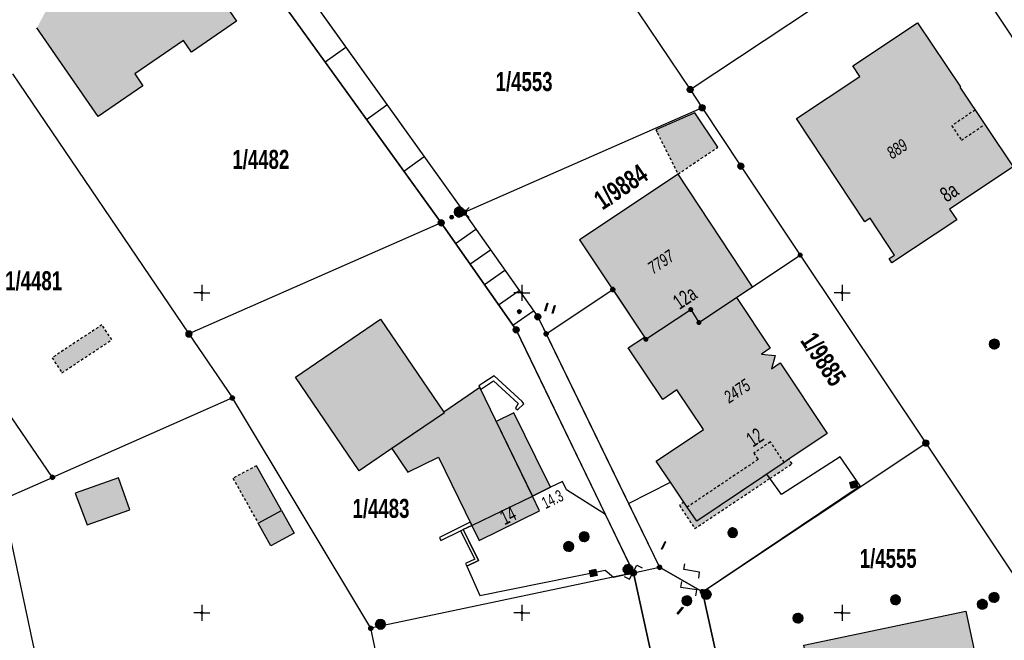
# Model space of a CAD drawing. Header units: metres. Extents: x 2695560 to 2696939, y 1260491 to 1262050.
# Tile 585 of 656: x 2695812 to 2695889, y 1261398 to 1261446. Entities that reach past the tile are written whole.
import ezdxf

# ---------------------------------------------------------------- set-up
doc = ezdxf.new("R2010")
doc.units = ezdxf.units.M
doc.linetypes.add('AUSGEZOGEN', pattern=[0])
doc.linetypes.add('VERDECKT2_S2', pattern=[0.36, 0.2, -0.16])
for name, color, linetype in [('XR$1$AV_Flächen (EO)', 7, 'AUSGEZOGEN'), ('XR$1$AV_Gebäudeflächen (BB)', 7, 'AUSGEZOGEN'), ('XR$1$AV_Gebäudeflächen (EO)', 7, 'AUSGEZOGEN'), ('XR$1$AV_Gebäudeflächen ut.', 7, 'AUSGEZOGEN'), ('XR$1$AV_Grenzpunkte', 7, 'AUSGEZOGEN'), ('XR$1$AV_Grundstück-Nr.', 7, 'AUSGEZOGEN'), ('XR$1$AV_Haus-Nr.', 7, 'AUSGEZOGEN'), ('XR$1$AV_Koordinatennetzpunkte', 7, 'AUSGEZOGEN'), ('XR$1$AV_Linien (BB)', 7, 'AUSGEZOGEN'), ('XR$1$AV_Linien (EO)', 7, 'AUSGEZOGEN'), ('XR$1$AV_Versicherung-Nr.', 7, 'AUSGEZOGEN'), ('XR$1$AW_LK_Einlaufschacht alt', 24, 'AUSGEZOGEN'), ('XR$1$AW_LK_Schachtdeckel', 24, 'AUSGEZOGEN'), ('XR$1$AW_LK_Zwischenpunkt', 24, 'AUSGEZOGEN'), ('XR$1$EW_LK_Knoten', 1, 'AUSGEZOGEN'), ('XR$1$FM_LK_SW_TRASSEKNOTEN', 94, 'AUSGEZOGEN'), ('XR$1$Liegenschaftsgrenzen', 7, 'AUSGEZOGEN'), ('XR$1$PFAV', 255, 'AUSGEZOGEN'), ('XR$1$PFAW', 255, 'AUSGEZOGEN'), ('XR$1$PFEW', 255, 'AUSGEZOGEN'), ('XR$1$PFWFM', 255, 'AUSGEZOGEN'), ('XR$1$RAEW', 8, 'AUSGEZOGEN'), ('XR$1$WA_LK_Rohrleitungsteil', 171, 'AUSGEZOGEN')]:
    doc.layers.add(name, color=color, linetype=linetype)
doc.styles.add('ARIAL', font='arial.ttf')

# ---------------------------------------------------------------- blocks, each defined once
blk = doc.blocks.new('BAV15')
at = {"layer": 'XR$1$PFAV', "transparency": 33554687}
blk.add_hatch(color=7, dxfattribs=at).paths.add_polyline_path([(0.5, 0), (0.49, 0.1), (0.46, 0.2), (0.41, 0.29), (0.34, 0.36), (0.26, 0.42), (0.17, 0.47), (0.08, 0.49), (-0.03, 0.5), (-0.13, 0.48), (-0.22, 0.45), (-0.31, 0.4), (-0.38, 0.33), (-0.44, 0.24), (-0.48, 0.15), (-0.5, 0.05), (-0.5, -0.05), (-0.48, -0.15), (-0.44, -0.24), (-0.38, -0.33), (-0.31, -0.4), (-0.22, -0.45), (-0.13, -0.48), (-0.03, -0.5), (0.08, -0.49), (0.17, -0.47), (0.26, -0.42), (0.34, -0.36), (0.41, -0.29), (0.46, -0.2), (0.49, -0.1)])
at = {"color": 7, "transparency": 33554687}
for start, end in [(90, 270), (270, 90)]:
    blk.add_arc((0, 0), 0.5, start, end, dxfattribs=at)
at = {"layer": 'XR$1$PFAV', "transparency": 33554687}
blk.add_circle((0, 0), 0.5, dxfattribs=at)
blk = doc.blocks.new('BWAV19')
at = {"layer": 'XR$1$PFAV', "transparency": 33554687}
blk.add_hatch(color=7, dxfattribs=at).paths.add_polyline_path([(0, 0.24), (-0.024, 0.239), (-0.048, 0.235), (-0.072, 0.229), (-0.095, 0.221), (-0.116, 0.21), (-0.137, 0.197), (-0.156, 0.182), (-0.174, 0.165), (-0.19, 0.147), (-0.204, 0.127), (-0.215, 0.106), (-0.225, 0.083), (-0.232, 0.06), (-0.237, 0.036), (-0.24, 0.012), (-0.24, -0.012), (-0.237, -0.036), (-0.232, -0.06), (-0.225, -0.083), (-0.215, -0.106), (-0.204, -0.127), (-0.19, -0.147), (-0.174, -0.165), (-0.156, -0.182), (-0.137, -0.197), (-0.116, -0.21), (-0.095, -0.221), (-0.072, -0.229), (-0.048, -0.235), (-0.024, -0.239), (0, -0.24), (0.024, -0.239), (0.048, -0.235), (0.072, -0.229), (0.095, -0.221), (0.116, -0.21), (0.137, -0.197), (0.156, -0.182), (0.174, -0.165), (0.19, -0.147), (0.204, -0.127), (0.215, -0.106), (0.225, -0.083), (0.232, -0.06), (0.237, -0.036), (0.24, -0.012), (0.24, 0.012), (0.237, 0.036), (0.232, 0.06), (0.225, 0.083), (0.215, 0.106), (0.204, 0.127), (0.19, 0.147), (0.174, 0.165), (0.156, 0.182), (0.137, 0.197), (0.116, 0.21), (0.095, 0.221), (0.072, 0.229), (0.048, 0.235), (0.024, 0.239)])
at = {"color": 7, "transparency": 33554687}
for p, q in [((-0.5, 0.5), (-0.17, 0.17)), ((0.17, 0.17), (0.5, 0.5)), ((-0.5, -0.5), (-0.17, -0.17)), ((0.17, -0.17), (0.5, -0.5))]:
    blk.add_line(p, q, dxfattribs=at)
for start, end in [(90, 270), (270, 90)]:
    blk.add_arc((0, 0), 0.24, start, end, dxfattribs=at)
blk = doc.blocks.new('BWAV20')
at = {"true_color": 0x000000, "transparency": 33554687}
blk.add_hatch(color=18, dxfattribs=at).paths.add_polyline_path([(0.17, 0), (0.16, 0.03), (0.15, 0.07), (0.14, 0.1), (0.11, 0.12), (0.09, 0.14), (0.06, 0.16), (0.03, 0.16), (-0.01, 0.17), (-0.04, 0.16), (-0.07, 0.15), (-0.1, 0.13), (-0.13, 0.11), (-0.15, 0.08), (-0.16, 0.05), (-0.17, 0.02), (-0.17, -0.02), (-0.16, -0.05), (-0.15, -0.08), (-0.13, -0.11), (-0.1, -0.13), (-0.07, -0.15), (-0.04, -0.16), (-0.01, -0.17), (0.03, -0.16), (0.06, -0.16), (0.09, -0.14), (0.11, -0.12), (0.14, -0.1), (0.15, -0.07), (0.16, -0.03)])
at = {"layer": 'XR$1$PFAV', "transparency": 33554687}
blk.add_hatch(color=7, dxfattribs=at).paths.add_polyline_path([(0.5, 0), (0.49, 0.1), (0.46, 0.2), (0.41, 0.29), (0.34, 0.36), (0.26, 0.42), (0.17, 0.47), (0.08, 0.49), (-0.03, 0.5), (-0.13, 0.48), (-0.22, 0.45), (-0.31, 0.4), (-0.38, 0.33), (-0.44, 0.24), (-0.48, 0.15), (-0.5, 0.05), (-0.5, -0.05), (-0.48, -0.15), (-0.44, -0.24), (-0.38, -0.33), (-0.31, -0.4), (-0.22, -0.45), (-0.13, -0.48), (-0.03, -0.5), (0.08, -0.49), (0.17, -0.47), (0.26, -0.42), (0.34, -0.36), (0.41, -0.29), (0.46, -0.2), (0.49, -0.1)])
blk = doc.blocks.new('BAV2041')
at = {"color": 7, "transparency": 33554687}
for p, q in [((-0.05, 0), (-0.5, 0)), ((0, 0.5), (0, 0.05)), ((0.05, 0), (0.5, 0)), ((0, -0.05), (0, -0.5))]:
    blk.add_line(p, q, dxfattribs=at)
blk.add_circle((0, 0), 0.05, dxfattribs=at)
for start, end in [(90, 270), (270, 90)]:
    blk.add_arc((0, 0), 0.05, start, end, dxfattribs=at)
blk = doc.blocks.new('BAW2089')
at = {"layer": 'XR$1$PFAW', "transparency": 33554687}
blk.add_hatch(color=7, dxfattribs=at).paths.add_polyline_path([(-0.5, 0.5), (-0.5, -0.5), (0.5, -0.5), (0.5, 0.5)])
at = {"transparency": 33554687}
blk.add_lwpolyline([(-0.5, 0.5), (0.5, 0.5), (0.5, -0.5), (-0.5, -0.5), (-0.5, 0.5)], close=True, dxfattribs=at)
at = {"layer": 'XR$1$PFAW', "transparency": 33554687}
blk.add_lwpolyline([(-0.5, 0.5), (0.5, 0.5), (0.5, -0.5), (-0.5, -0.5), (-0.5, 0.5)], close=True, dxfattribs=at)
blk = doc.blocks.new('BAW2093')
at = {"transparency": 33554687}
blk.add_lwpolyline([(-0.375, -0.5), (0, -0.5), (0, 0.5), (0.375, 0.5)], dxfattribs=at)
blk = doc.blocks.new('BAW2088')
at = {"layer": 'XR$1$PFAW', "transparency": 33554687}
blk.add_hatch(color=253, dxfattribs=at).paths.add_polyline_path([(0.51, 0), (0.5, 0.1), (0.47, 0.2), (0.42, 0.29), (0.35, 0.36), (0.27, 0.42), (0.18, 0.47), (0.09, 0.49), (-0.01, 0.5), (-0.11, 0.48), (-0.21, 0.45), (-0.3, 0.4), (-0.37, 0.33), (-0.43, 0.24), (-0.47, 0.15), (-0.49, 0.05), (-0.49, -0.05), (-0.47, -0.15), (-0.43, -0.24), (-0.37, -0.33), (-0.3, -0.4), (-0.21, -0.45), (-0.11, -0.48), (-0.01, -0.5), (0.09, -0.49), (0.18, -0.47), (0.27, -0.42), (0.35, -0.36), (0.42, -0.29), (0.47, -0.2), (0.5, -0.1)])
at = {"transparency": 33554687}
for start, end in [(91.1948, 268.8052), (268.8052, 91.1948)]:
    blk.add_arc((0.01, 0), 0.5, start, end, dxfattribs=at)
at = {"layer": 'XR$1$PFAW', "transparency": 33554687}
blk.add_circle((0.01, 0), 0.5, dxfattribs=at)
blk = doc.blocks.new('BAW2082')
at = {"layer": 'XR$1$PFAW', "transparency": 33554687}
blk.add_hatch(color=7, dxfattribs=at).paths.add_polyline_path([(0.51, 0), (0.5, 0.1), (0.47, 0.19), (0.42, 0.28), (0.35, 0.36), (0.27, 0.42), (0.18, 0.47), (0.08, 0.49), (-0.02, 0.5), (-0.12, 0.48), (-0.21, 0.45), (-0.3, 0.39), (-0.37, 0.32), (-0.43, 0.24), (-0.47, 0.15), (-0.49, 0.05), (-0.49, -0.05), (-0.47, -0.15), (-0.43, -0.25), (-0.37, -0.33), (-0.3, -0.4), (-0.21, -0.45), (-0.12, -0.49), (-0.02, -0.5), (0.08, -0.5), (0.18, -0.47), (0.27, -0.43), (0.35, -0.37), (0.42, -0.29), (0.47, -0.2), (0.5, -0.1)])
at = {"transparency": 33554687}
for start, end in [(91.1948, 268.8052), (268.8052, 91.1948)]:
    blk.add_arc((0.01, 0), 0.5, start, end, dxfattribs=at)
at = {"layer": 'XR$1$PFAW', "transparency": 33554687}
blk.add_circle((0.01, 0), 0.5, dxfattribs=at)
blk = doc.blocks.new('BAW2090')
at = {"layer": 'XR$1$PFAW', "lineweight": 25, "transparency": 33554687}
blk.add_hatch(color=7, dxfattribs=at).paths.add_polyline_path([(0.5, 0), (0.49, 0.1), (0.46, 0.2), (0.41, 0.29), (0.34, 0.36), (0.26, 0.42), (0.17, 0.47), (0.08, 0.49), (-0.03, 0.5), (-0.13, 0.48), (-0.22, 0.45), (-0.31, 0.4), (-0.38, 0.33), (-0.44, 0.24), (-0.48, 0.15), (-0.5, 0.05), (-0.5, -0.05), (-0.48, -0.15), (-0.44, -0.24), (-0.38, -0.33), (-0.31, -0.4), (-0.22, -0.45), (-0.13, -0.48), (-0.03, -0.5), (0.08, -0.49), (0.17, -0.47), (0.26, -0.42), (0.34, -0.36), (0.41, -0.29), (0.46, -0.2), (0.49, -0.1)])
at = {"lineweight": 25, "transparency": 33554687}
for p, q in [((-0.18, 0.47), (-0.18, -0.47)), ((0.18, 0.47), (0.18, -0.47))]:
    blk.add_line(p, q, dxfattribs=at)
for start, end in [(90, 180), (180, 270), (0, 90), (270, 0)]:
    blk.add_arc((0, 0), 0.5, start, end, dxfattribs=at)
blk = doc.blocks.new('BWA2013')
at = {"true_color": 0x000000, "transparency": 33554687}
blk.add_hatch(color=18, dxfattribs=at).paths.add_polyline_path([(-0.29, -0.41), (0.35, 0.36), (0.29, 0.41), (-0.35, -0.36)])
at = {"transparency": 33554687}
blk.add_lwpolyline([(-0.29, -0.41), (-0.35, -0.36), (0.29, 0.41), (0.35, 0.36), (-0.29, -0.41)], close=True, dxfattribs=at)
blk = doc.blocks.new('BEWLP2549_S')
at = {"layer": 'XR$1$PFEW', "transparency": 33554687}
blk.add_hatch(color=7, dxfattribs=at).paths.add_polyline_path([(0.5, 0), (0.49, 0.1), (0.46, 0.2), (0.41, 0.29), (0.34, 0.36), (0.26, 0.42), (0.17, 0.47), (0.08, 0.49), (-0.03, 0.5), (-0.13, 0.48), (-0.22, 0.45), (-0.31, 0.4), (-0.38, 0.33), (-0.44, 0.24), (-0.48, 0.15), (-0.5, 0.05), (-0.5, -0.05), (-0.48, -0.15), (-0.44, -0.24), (-0.38, -0.33), (-0.31, -0.4), (-0.22, -0.45), (-0.13, -0.48), (-0.03, -0.5), (0.08, -0.49), (0.17, -0.47), (0.26, -0.42), (0.34, -0.36), (0.41, -0.29), (0.46, -0.2), (0.49, -0.1)])
at = {"color": 1, "transparency": 33554687}
for p, q in [((0.35, -0.35), (-0.35, 0.35)), ((-0.35, -0.35), (0.35, 0.35))]:
    blk.add_line(p, q, dxfattribs=at)
for start, end in [(91.3809, 268.6191), (268.6191, 91.3809)]:
    blk.add_arc((0, 0), 0.5, start, end, dxfattribs=at)
at = {"layer": 'XR$1$PFEW', "transparency": 33554687}
blk.add_circle((0, 0), 0.5, dxfattribs=at)
blk = doc.blocks.new('BEW957')
at = {"layer": 'XR$1$RAEW', "transparency": 33554687}
blk.add_hatch(color=1, dxfattribs=at).paths.add_polyline_path([(-0.5, 0), (-0.5, -0.05), (-0.49, -0.1), (-0.48, -0.15), (-0.46, -0.2), (-0.44, -0.24), (-0.41, -0.29), (-0.38, -0.33), (-0.34, -0.36), (-0.31, -0.4), (-0.26, -0.42), (-0.22, -0.45), (-0.17, -0.47), (-0.13, -0.48), (-0.08, -0.49), (-0.03, -0.5), (0.03, -0.5), (0.08, -0.49), (0.13, -0.48), (0.17, -0.47), (0.22, -0.45), (0.26, -0.42), (0.31, -0.4), (0.34, -0.36), (0.38, -0.33), (0.41, -0.29), (0.44, -0.24), (0.46, -0.2), (0.48, -0.15), (0.49, -0.1), (0.5, -0.05), (0.5, 0), (0.5, 0.05), (0.49, 0.1), (0.48, 0.15), (0.46, 0.2), (0.44, 0.24), (0.41, 0.29), (0.38, 0.33), (0.34, 0.36), (0.31, 0.4), (0.26, 0.42), (0.22, 0.45), (0.17, 0.47), (0.13, 0.48), (0.08, 0.49), (0.03, 0.5), (-0.03, 0.5), (-0.08, 0.49), (-0.13, 0.48), (-0.17, 0.47), (-0.22, 0.45), (-0.26, 0.42), (-0.31, 0.4), (-0.34, 0.36), (-0.38, 0.33), (-0.41, 0.29), (-0.44, 0.24), (-0.46, 0.2), (-0.48, 0.15), (-0.49, 0.1), (-0.5, 0.05)])
at = {"color": 1, "transparency": 33554687}
for start, end in [(90, 180), (180, 270), (0, 90), (270, 0)]:
    blk.add_arc((0, 0), 0.5, start, end, dxfattribs=at)
at = {"layer": 'XR$1$RAEW', "color": 1, "transparency": 33554687}
blk.add_circle((0, 0), 0.5, dxfattribs=at)
blk = doc.blocks.new('BWFM6')
at = {"layer": 'XR$1$PFWFM', "transparency": 33554687}
blk.add_hatch(color=7, dxfattribs=at).paths.add_polyline_path([(0.5, 0), (0.49, 0.1), (0.46, 0.2), (0.41, 0.29), (0.34, 0.36), (0.26, 0.42), (0.17, 0.47), (0.08, 0.49), (-0.03, 0.5), (-0.13, 0.48), (-0.22, 0.45), (-0.31, 0.4), (-0.38, 0.33), (-0.44, 0.24), (-0.48, 0.15), (-0.5, 0.05), (-0.5, -0.05), (-0.48, -0.15), (-0.44, -0.24), (-0.38, -0.33), (-0.31, -0.4), (-0.22, -0.45), (-0.13, -0.48), (-0.03, -0.5), (0.08, -0.49), (0.17, -0.47), (0.26, -0.42), (0.34, -0.36), (0.41, -0.29), (0.46, -0.2), (0.49, -0.1)])
at = {"color": 94, "transparency": 33554687}
for p, q in [((-0.48, 0.1), (0.49, 0.1)), ((-0.4, 0.3), (0.4, 0.3)), ((-0.49, -0.1), (0.49, -0.1)), ((-0.4, -0.3), (0.4, -0.3))]:
    blk.add_line(p, q, dxfattribs=at)
for start, end in [(90, 270), (270, 90)]:
    blk.add_arc((0, 0), 0.5, start, end, dxfattribs=at)
at = {"layer": 'XR$1$PFWFM', "transparency": 33554687}
blk.add_circle((0, 0, 0.99), 0.5, dxfattribs=at)

msp = doc.modelspace()

# ---------------------------------------------------------------- hatches: boundary and pattern name
at = {"transparency": 33554687}
msp.add_hatch(color=7, dxfattribs=at).paths.add_polyline_path([(2695877.156, 1261436.586), (2695877.987, 1261435.332), (2695881.837, 1261437.882), (2695881.006, 1261439.137)])
at = {"layer": 'XR$1$AV_Gebäudeflächen (BB)', "true_color": 0xd2d2d2, "transparency": 33554687}
for points in [[(2695820.006, 1261458.559), (2695813.098, 1261445.514), (2695817.889, 1261438.574), (2695821.379, 1261440.983), (2695820.743, 1261441.904), (2695824.537, 1261444.523), (2695825.168, 1261443.608), (2695828.683, 1261446.034), (2695820.027, 1261458.573)], [(2695879.873, 1261427.153), (2695884.945, 1261430.513), (2695884.37, 1261431.349), (2695889.343, 1261434.656), (2695885.169, 1261440.875), (2695885.21, 1261440.903), (2695881.874, 1261445.888), (2695876.814, 1261442.536), (2695877.365, 1261441.704), (2695872.405, 1261438.418), (2695877.746, 1261430.354), (2695878.165, 1261430.632), (2695880.073, 1261427.752), (2695879.658, 1261427.478)], [(2695863.162, 1261434.089), (2695855.476, 1261428.959), (2695860.543, 1261421.347), (2695860.657, 1261421.175), (2695864.155, 1261423.5), (2695864.797, 1261422.486), (2695867.718, 1261424.434), (2695868.968, 1261425.267)], [(2695862.569, 1261410.004), (2695863.622, 1261408.45), (2695863.883, 1261408.066), (2695864.625, 1261406.973), (2695870.092, 1261410.647), (2695871.447, 1261411.558), (2695871.829, 1261411.815), (2695874.811, 1261413.819), (2695871.128, 1261419.33), (2695870.455, 1261418.88), (2695870.745, 1261419.904), (2695869.688, 1261420.027), (2695870.362, 1261420.477), (2695867.718, 1261424.434), (2695864.797, 1261422.486), (2695864.155, 1261423.5), (2695860.657, 1261421.175), (2695860.543, 1261421.347), (2695859.282, 1261420.513), (2695861.969, 1261416.481), (2695863.07, 1261417.221), (2695865.15, 1261414.128), (2695861.456, 1261411.645)], [(2695844.869, 1261415.494), (2695839.93, 1261422.74), (2695833.286, 1261418.212), (2695838.27, 1261410.9), (2695840.823, 1261412.64), (2695842.074, 1261410.806), (2695844.448, 1261411.959), (2695847.054, 1261406.638), (2695847.627, 1261405.468), (2695852.349, 1261407.774), (2695851.791, 1261408.925), (2695847.677, 1261417.408)], [(2695816.09, 1261409.15), (2695817.011, 1261406.683), (2695820.356, 1261407.865), (2695819.454, 1261410.364)], [(2695830.37, 1261406.816), (2695831.365, 1261405.036), (2695833.181, 1261406.026), (2695832.192, 1261407.799)], [(2695883.516, 1261388.279), (2695887.938, 1261389.209), (2695885.647, 1261399.93), (2695872.982, 1261397.289), (2695875.151, 1261387.003), (2695878.859, 1261387.785), (2695878.959, 1261387.311), (2695879.801, 1261387.488), (2695879.856, 1261387.226), (2695881.003, 1261386.54), (2695882.84, 1261386.94), (2695883.562, 1261388.064)]]:
    msp.add_hatch(color=254, dxfattribs=at).paths.add_polyline_path(points)
at = {"layer": 'XR$1$AV_Gebäudeflächen (EO)', "true_color": 0xebebeb, "transparency": 33554687}
for points in [[(2695863.162, 1261434.089), (2695866.169, 1261436.105), (2695866.277, 1261436.177), (2695864.486, 1261438.874), (2695861.434, 1261437.53), (2695861.55, 1261437.299)], [(2695815.051, 1261418.56), (2695818.941, 1261421.138), (2695818.168, 1261422.305), (2695814.278, 1261419.727)], [(2695864.474, 1261406.383), (2695870.339, 1261410.302), (2695872.069, 1261411.458), (2695871.829, 1261411.815), (2695871.447, 1261411.558), (2695864.625, 1261406.973), (2695863.883, 1261408.066), (2695863.622, 1261408.45), (2695863.267, 1261408.209)], [(2695830.238, 1261411.3), (2695828.408, 1261410.326), (2695830.37, 1261406.816), (2695832.192, 1261407.799)]]:
    msp.add_hatch(color=7, dxfattribs=at).paths.add_polyline_path(points)
at = {"layer": 'XR$1$AV_Gebäudeflächen ut.', "true_color": 0xf5f5f5, "transparency": 33554687}
msp.add_hatch(color=7, dxfattribs=at).paths.add_polyline_path([(2695851.791, 1261408.925), (2695853.205, 1261409.615), (2695852.061, 1261411.95), (2695850.35, 1261415.443), (2695848.959, 1261414.764)])

# ---------------------------------------------------------------- linework, layer by layer
at = {"layer": 'XR$1$AV_Flächen (EO)', "color": 7, "linetype": 'AUSGEZOGEN', "transparency": 33554687}
for p, q in [((2695848.959, 1261414.764), (2695851.791, 1261408.925)), ((2695851.791, 1261408.925), (2695853.205, 1261409.615)), ((2695846.832, 1261405.423), (2695846.393, 1261406.312))]:
    msp.add_line(p, q, dxfattribs=at)
for points in [[(2695866.277, 1261436.177), (2695864.486, 1261438.874), (2695861.434, 1261437.53)], [(2695853.205, 1261409.615), (2695852.061, 1261411.95), (2695850.35, 1261415.443), (2695848.959, 1261414.764)], [(2695871.829, 1261411.815), (2695871.447, 1261411.558), (2695864.625, 1261406.973), (2695863.883, 1261408.066), (2695863.622, 1261408.45)], [(2695830.37, 1261406.816), (2695832.192, 1261407.799), (2695830.238, 1261411.3)], [(2695846.187, 1261406.21), (2695847.284, 1261403.989), (2695846.568, 1261403.648)], [(2695846.568, 1261403.648), (2695846.667, 1261403.44), (2695847.593, 1261403.882), (2695846.832, 1261405.423)]]:
    msp.add_lwpolyline(points, dxfattribs=at)
at = {"layer": 'XR$1$AV_Flächen (EO)', "color": 7, "linetype": 'VERDECKT2_S2', "transparency": 33554687}
for points in [[(2695861.434, 1261437.53), (2695861.55, 1261437.299), (2695863.162, 1261434.089)], [(2695863.162, 1261434.089), (2695866.169, 1261436.105), (2695866.277, 1261436.177)], [(2695864.474, 1261406.383), (2695870.339, 1261410.302), (2695872.069, 1261411.458), (2695871.829, 1261411.815)], [(2695830.238, 1261411.3), (2695828.408, 1261410.326), (2695830.37, 1261406.816)], [(2695863.622, 1261408.45), (2695863.267, 1261408.209), (2695864.474, 1261406.383)]]:
    msp.add_lwpolyline(points, dxfattribs=at)
msp.add_lwpolyline([(2695815.051, 1261418.56), (2695818.941, 1261421.138), (2695818.168, 1261422.305), (2695814.278, 1261419.727), (2695815.051, 1261418.56)], close=True, dxfattribs=at)
at = {"layer": 'XR$1$AV_Flächen (EO)', "color": 7, "linetype": 'AUSGEZOGEN', "transparency": 33554687}
for points in [[(2695847.746, 1261417.265), (2695848.74, 1261417.938), (2695850.683, 1261416.151), (2695850.482, 1261415.805), (2695850.626, 1261415.659), (2695851.115, 1261416.126), (2695850.981, 1261416.311), (2695848.792, 1261418.323), (2695847.928, 1261417.738), (2695847.619, 1261417.528), (2695847.677, 1261417.408), (2695847.746, 1261417.265)], [(2695847.054, 1261406.638), (2695846.934, 1261406.88), (2695844.531, 1261405.694), (2695844.651, 1261405.452), (2695846.187, 1261406.21), (2695846.393, 1261406.312), (2695847.054, 1261406.638)]]:
    msp.add_lwpolyline(points, close=True, dxfattribs=at)
at = {"layer": 'XR$1$AV_Linien (BB)', "color": 7, "linetype": 'AUSGEZOGEN', "transparency": 33554687}
for p, q in [((2695817.889, 1261438.574), (2695813.098, 1261445.514)), ((2695867.718, 1261424.434), (2695870.362, 1261420.477)), ((2695859.282, 1261420.513), (2695860.543, 1261421.347)), ((2695840.823, 1261412.64), (2695838.27, 1261410.9)), ((2695859.301, 1261408.34), (2695862.569, 1261410.004)), ((2695859.301, 1261408.34), (2695861.72, 1261403.36)), ((2695859.69, 1261402.93), (2695857.493, 1261407.477)), ((2695859.69, 1261402.93), (2695861.72, 1261403.36)), ((2695865.07, 1261401.45), (2695861.72, 1261403.36)), ((2695859.69, 1261402.93), (2695863.949, 1261383.439)), ((2695869.9, 1261379.61), (2695865.07, 1261401.45))]:
    msp.add_line(p, q, dxfattribs=at)
for points in [[(2695822.895, 1261464.015), (2695846.46, 1261431.08), (2695852.217, 1261422.928), (2695859.301, 1261408.34)], [(2695857.493, 1261407.477), (2695850.52, 1261421.91), (2695844.66, 1261430.27), (2695821.822, 1261461.988)], [(2695820.006, 1261458.559), (2695820.027, 1261458.573), (2695828.683, 1261446.034), (2695825.168, 1261443.608), (2695824.537, 1261444.523), (2695820.743, 1261441.904), (2695821.379, 1261440.983), (2695817.889, 1261438.574)], [(2695863.162, 1261434.089), (2695855.476, 1261428.959), (2695860.543, 1261421.347)], [(2695867.718, 1261424.434), (2695868.968, 1261425.267), (2695863.162, 1261434.089)], [(2695860.543, 1261421.347), (2695860.657, 1261421.175), (2695864.155, 1261423.5), (2695864.797, 1261422.486), (2695867.718, 1261424.434)], [(2695838.27, 1261410.9), (2695833.286, 1261418.212), (2695839.93, 1261422.74), (2695844.869, 1261415.494)], [(2695862.569, 1261410.004), (2695861.456, 1261411.645), (2695865.15, 1261414.128), (2695863.07, 1261417.221), (2695861.969, 1261416.481), (2695859.282, 1261420.513)], [(2695870.362, 1261420.477), (2695869.688, 1261420.027), (2695870.745, 1261419.904), (2695870.455, 1261418.88), (2695871.128, 1261419.33), (2695874.811, 1261413.819), (2695871.829, 1261411.815)], [(2695851.791, 1261408.925), (2695847.677, 1261417.408), (2695844.869, 1261415.494)], [(2695840.823, 1261412.64), (2695842.074, 1261410.806), (2695844.448, 1261411.959), (2695847.054, 1261406.638)], [(2695865.07, 1261401.45), (2695877.375, 1261409.728), (2695875.834, 1261411.992), (2695871.231, 1261409.049), (2695870.384, 1261410.238), (2695870.092, 1261410.647)], [(2695871.829, 1261411.815), (2695871.447, 1261411.558), (2695870.092, 1261410.647)], [(2695870.092, 1261410.647), (2695864.625, 1261406.973), (2695863.883, 1261408.066), (2695863.622, 1261408.45), (2695862.569, 1261410.004)], [(2695854.13, 1261410.059), (2695853.205, 1261409.615), (2695851.791, 1261408.925)], [(2695857.493, 1261407.477), (2695854.444, 1261409.411), (2695854.13, 1261410.059)], [(2695847.054, 1261406.638), (2695847.627, 1261405.468), (2695852.349, 1261407.774), (2695851.791, 1261408.925)], [(2695847.054, 1261406.638), (2695846.393, 1261406.312), (2695847.593, 1261403.882), (2695846.667, 1261403.44), (2695847.697, 1261401.156)], [(2695847.697, 1261401.156), (2695857.479, 1261403.137), (2695858.124, 1261402.6), (2695859.69, 1261402.93)]]:
    msp.add_lwpolyline(points, dxfattribs=at)
for points in [[(2695879.873, 1261427.153), (2695879.658, 1261427.478), (2695880.073, 1261427.752), (2695878.165, 1261430.632), (2695877.746, 1261430.354), (2695872.405, 1261438.418), (2695877.365, 1261441.704), (2695876.814, 1261442.536), (2695881.874, 1261445.888), (2695885.21, 1261440.903), (2695885.169, 1261440.875), (2695889.343, 1261434.656), (2695884.37, 1261431.349), (2695884.945, 1261430.513), (2695879.873, 1261427.153)], [(2695816.09, 1261409.15), (2695817.011, 1261406.683), (2695820.356, 1261407.865), (2695819.454, 1261410.364), (2695816.09, 1261409.15)], [(2695830.37, 1261406.816), (2695832.192, 1261407.799), (2695833.181, 1261406.026), (2695831.365, 1261405.036), (2695830.37, 1261406.816)], [(2695883.516, 1261388.279), (2695883.562, 1261388.064), (2695882.84, 1261386.94), (2695881.003, 1261386.54), (2695879.856, 1261387.226), (2695879.801, 1261387.488), (2695878.959, 1261387.311), (2695878.859, 1261387.785), (2695875.151, 1261387.003), (2695872.982, 1261397.289), (2695885.647, 1261399.93), (2695887.938, 1261389.209), (2695883.516, 1261388.279)]]:
    msp.add_lwpolyline(points, close=True, dxfattribs=at)
at = {"layer": 'XR$1$AV_Linien (EO)', "color": 7, "linetype": 'AUSGEZOGEN', "transparency": 33554687}
for p, q in [((2695835.603, 1261442.849), (2695837.215, 1261444.002)), ((2695838.834, 1261438.361), (2695840.432, 1261439.504)), ((2695841.75, 1261434.311), (2695843.336, 1261435.446)), ((2695845.79, 1261428.657), (2695847.379, 1261429.779)), ((2695846.915, 1261427.052), (2695848.509, 1261428.178)), ((2695848.04, 1261425.447), (2695849.64, 1261426.577)), ((2695849.154, 1261423.859), (2695850.759, 1261424.992)), ((2695850.267, 1261422.27), (2695851.878, 1261423.408)), ((2695847.054, 1261406.638), (2695851.791, 1261408.925))]:
    msp.add_line(p, q, dxfattribs=at)
at = {"layer": 'XR$1$AV_Linien (EO)', "color": 7, "linetype": 'VERDECKT2_S2', "transparency": 33554687}
for points in [[(2695886.367, 1261439.09), (2695884.54, 1261437.864), (2695885.298, 1261436.734), (2695887.125, 1261437.961)], [(2695871.447, 1261411.558), (2695870.374, 1261413.155), (2695869.075, 1261412.281), (2695869.411, 1261411.781), (2695863.883, 1261408.066)]]:
    msp.add_lwpolyline(points, dxfattribs=at)
at = {"layer": 'XR$1$AV_Linien (EO)', "color": 7, "linetype": 'AUSGEZOGEN', "transparency": 33554687}
msp.add_lwpolyline([(2695844.869, 1261415.494), (2695844.913, 1261415.429), (2695840.823, 1261412.64)], dxfattribs=at)
at = {"layer": 'XR$1$Liegenschaftsgrenzen', "color": 7, "linetype": 'AUSGEZOGEN', "transparency": 33554687}
for p, q in [((2695822.895, 1261464.015), (2695846.46, 1261431.08)), ((2695821.822, 1261461.988), (2695844.66, 1261430.27)), ((2695855.881, 1261452.909), (2695864.11, 1261440.7)), ((2695811.188, 1261441.906), (2695824.97, 1261421.59)), ((2695864.11, 1261440.7), (2695865.05, 1261439.27)), ((2695865.05, 1261439.27), (2695846.46, 1261431.08)), ((2695844.66, 1261430.27), (2695824.97, 1261421.59)), ((2695872.704, 1261427.758), (2695882.52, 1261413.07)), ((2695824.97, 1261421.59), (2695828.36, 1261416.59)), ((2695828.36, 1261416.59), (2695814.31, 1261410.39)), ((2695839.17, 1261398.6), (2695828.36, 1261416.59)), ((2695814.31, 1261410.39), (2695810.31, 1261416.27)), ((2695865.07, 1261401.45), (2695882.52, 1261413.07)), ((2695882.52, 1261413.07), (2695899.875, 1261386.906)), ((2695859.69, 1261402.93), (2695839.17, 1261398.6)), ((2695865.02, 1261378.54), (2695859.69, 1261402.93)), ((2695865.07, 1261401.45), (2695869.9, 1261379.61)), ((2695844.32, 1261374.13), (2695839.17, 1261398.6))]:
    msp.add_line(p, q, dxfattribs=at)
for points in [[(2695864.11, 1261440.7), (2695883.44, 1261453.54), (2695906.32, 1261419.14), (2695907.69, 1261418.85), (2695925.345, 1261392.27)], [(2695865.05, 1261439.27), (2695868.068, 1261434.696), (2695872.704, 1261427.758)], [(2695846.46, 1261431.08), (2695852.217, 1261422.928), (2695852.861, 1261421.602)], [(2695844.66, 1261430.27), (2695850.52, 1261421.91), (2695859.69, 1261402.93)], [(2695852.861, 1261421.602), (2695858.067, 1261425.067), (2695860.657, 1261421.175), (2695864.155, 1261423.5), (2695864.797, 1261422.486), (2695872.704, 1261427.758)], [(2695852.861, 1261421.602), (2695861.72, 1261403.36), (2695865.07, 1261401.45)], [(2695818.89, 1261368.72), (2695810.41, 1261408.66), (2695814.31, 1261410.39)]]:
    msp.add_lwpolyline(points, dxfattribs=at)

# ---------------------------------------------------------------- block references
at = {"layer": 'XR$1$AV_Grenzpunkte', "color": 7, "linetype": 'AUSGEZOGEN', "lineweight": -3, "transparency": 33554687}
for name, p, xscale, yscale in [('BAV15', (2695864.11, 1261440.7), 0.4549999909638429, 0.4549999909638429), ('BAV15', (2695865.05, 1261439.27), 0.4549999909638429, 0.4549999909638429), ('BAV15', (2695868.068, 1261434.696), 0.4549999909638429, 0.4549999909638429), ('BWAV19', (2695846.46, 1261431.08), 0.7800000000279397, 0.7800000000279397), ('BAV15', (2695844.66, 1261430.27), 0.4549999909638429, 0.4549999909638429), ('BWAV20', (2695872.704, 1261427.758), 0.3899999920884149, 0.3899999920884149), ('BAV15', (2695858.067, 1261425.067), 0.3249999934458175, 0.3249999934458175), ('BWAV20', (2695864.155, 1261423.5), 0.3899999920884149, 0.3899999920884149), ('BAV15', (2695852.217, 1261422.928), 0.4549999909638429, 0.4549999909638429), ('BWAV20', (2695864.797, 1261422.486), 0.3899999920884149, 0.3899999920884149), ('BAV15', (2695824.97, 1261421.59), 0.4549999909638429, 0.4549999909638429), ('BAV15', (2695850.52, 1261421.91), 0.4549999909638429, 0.4549999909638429), ('BAV15', (2695852.861, 1261421.602), 0.3249999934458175, 0.3249999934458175), ('BWAV20', (2695860.657, 1261421.175), 0.3899999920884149, 0.3899999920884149), ('BAV15', (2695828.36, 1261416.59), 0.3249999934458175, 0.3249999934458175), ('BAV15', (2695882.52, 1261413.07), 0.4549999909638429, 0.4549999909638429), ('BAV15', (2695814.31, 1261410.39), 0.3249999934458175, 0.3249999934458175), ('BAV15', (2695861.72, 1261403.36), 0.3249999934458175, 0.3249999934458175), ('BAV15', (2695859.69, 1261402.93), 0.4549999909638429, 0.4549999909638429), ('BAV15', (2695865.07, 1261401.45), 0.3249999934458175, 0.3249999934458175), ('BAV15', (2695839.17, 1261398.6), 0.3249999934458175, 0.3249999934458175)]:
    msp.add_blockref(name, p, dxfattribs=dict(at, xscale=xscale, yscale=yscale))
at = {"layer": 'XR$1$AV_Koordinatennetzpunkte', "color": 7, "linetype": 'AUSGEZOGEN', "lineweight": -3, "transparency": 33554687, "xscale": 1.25, "yscale": 1.25}
for p in [(2695825.97, 1261424.81), (2695850.97, 1261424.81), (2695875.97, 1261424.81), (2695825.97, 1261399.81), (2695850.97, 1261399.81), (2695875.97, 1261399.81)]:
    msp.add_blockref('BAV2041', p, dxfattribs=at)
at = {"layer": 'XR$1$AW_LK_Einlaufschacht alt', "color": 24, "linetype": 'AUSGEZOGEN', "lineweight": -3, "transparency": 33554687, "xscale": 0.5000000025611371, "yscale": 0.5000000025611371, "rotation": 196.8660933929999}
msp.add_blockref('BAW2089', (2695876.889, 1261409.825), dxfattribs=at)
at = {"layer": 'XR$1$AW_LK_Schachtdeckel', "color": 24, "linetype": 'AUSGEZOGEN', "lineweight": -3, "transparency": 33554687}
for name, p, xscale, yscale, rotation in [('BAW2082', (2695887.86, 1261420.81), 0.7499999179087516, 0.7499999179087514, 308.365478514), ('BAW2090', (2695867.435, 1261406.064), 0.7499999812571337, 0.7499999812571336, 222.771453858), ('BAW2088', (2695854.613, 1261404.984), 0.7578193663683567, 0.7578193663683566, 43.47344970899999), ('BAW2088', (2695859.269, 1261403.186), 0.7578193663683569, 0.7578193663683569, 115.963072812), ('BAW2089', (2695856.543, 1261402.92), 0.5000000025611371, 0.5000000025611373, 12.920314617), ('BAW2082', (2695863.851, 1261400.761), 0.7499999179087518, 0.7499999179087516, 283.063720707), ('BAW2082', (2695886.93, 1261400.48), 0.7499999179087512, 0.7499999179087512, 282.389160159)]:
    msp.add_blockref(name, p, dxfattribs=dict(at, xscale=xscale, yscale=yscale, rotation=rotation))
at = {"layer": 'XR$1$AW_LK_Schachtdeckel', "color": 24, "linetype": 'AUSGEZOGEN', "lineweight": -3, "transparency": 33554687, "xscale": 0.7499999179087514, "yscale": 0.7499999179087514}
for p in [(2695855.823, 1261405.752), (2695880.139, 1261400.824), (2695887.836, 1261401.01), (2695872.522, 1261399.389)]:
    msp.add_blockref('BAW2082', p, dxfattribs=at)
at = {"layer": 'XR$1$AW_LK_Zwischenpunkt', "color": 24, "linetype": 'AUSGEZOGEN', "lineweight": -3, "transparency": 33554687, "xscale": 1.250000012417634, "yscale": 1.250000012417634}
for p, rotation in [((2695859.664, 1261402.984), 332.035885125), ((2695864.235, 1261403.08), 80.578956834), ((2695864.005, 1261401.692), 80.578957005)]:
    msp.add_blockref('BAW2093', p, dxfattribs=dict(at, rotation=rotation))
at = {"layer": 'XR$1$EW_LK_Knoten', "color": 1, "linetype": 'AUSGEZOGEN', "lineweight": -3, "transparency": 33554687}
for p, xscale, yscale, rotation in [((2695846.075, 1261431.119), 0.749999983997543, 0.7499999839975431, 347.5359), ((2695865.365, 1261401.243), 0.7499999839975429, 0.7499999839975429, 44.26559999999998)]:
    msp.add_blockref('BEWLP2549_S', p, dxfattribs=dict(at, xscale=xscale, yscale=yscale, rotation=rotation))
at = {"layer": 'XR$1$EW_LK_Knoten', "color": 1, "linetype": 'AUSGEZOGEN', "lineweight": -3, "transparency": 33554687, "xscale": 0.2749999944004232, "yscale": 0.2749999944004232}
for p in [(2695845.488, 1261430.721), (2695850.769, 1261423.336)]:
    msp.add_blockref('BEW957', p, dxfattribs=at)
at = {"layer": 'XR$1$FM_LK_SW_TRASSEKNOTEN', "color": 94, "linetype": 'AUSGEZOGEN', "lineweight": -3, "transparency": 33554687, "xscale": 0.7499999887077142, "yscale": 0.7499999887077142}
msp.add_blockref('BWFM6', (2695839.922, 1261398.912), dxfattribs=at)
at = {"layer": 'XR$1$WA_LK_Rohrleitungsteil', "color": 171, "linetype": 'AUSGEZOGEN', "lineweight": -3, "transparency": 33554687}
for p, xscale, yscale, rotation in [((2695852.874, 1261423.693), 0.6499999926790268, 0.6499999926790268, 22.5), ((2695853.45, 1261423.511), 0.6499999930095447, 0.6499999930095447, 22.50000000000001), ((2695862.034, 1261405.075), 0.6499999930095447, 0.6499999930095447, 14.388629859)]:
    msp.add_blockref('BWA2013', p, dxfattribs=dict(at, xscale=xscale, yscale=yscale, rotation=rotation))
at = {"layer": 'XR$1$WA_LK_Rohrleitungsteil', "color": 171, "linetype": 'AUSGEZOGEN', "lineweight": -3, "transparency": 33554687, "xscale": 0.6499999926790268, "yscale": 0.6499999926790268}
msp.add_blockref('BWA2013', (2695863.335, 1261399.977), dxfattribs=at)

# ---------------------------------------------------------------- texts
at = {"layer": 'XR$1$AV_Grundstück-Nr.', "color": 7, "transparency": 33554687, "char_height": 1.48491, "attachment_point": 5, "style": 'ARIAL'}
for s, insert, width in [('\\A1;{\\fArial|i0|b1;\\H1.484908;\\W0.700000;\\C7;1/4553}\\P', (2695851.141, 1261441.293), 4.98214), ('\\A1;{\\fArial|i0|b1;\\H1.484908;\\W0.700000;\\C7;1/4482}\\P', (2695830.581, 1261435.211), 4.98214), ('\\A1;{\\fArial|i0|b1;\\H1.484908;\\W0.700000;\\C7;1/4481}\\P', (2695812.84, 1261425.731), 4.97324), ('\\A1;{\\fArial|i0|b1;\\H1.484908;\\W0.700000;\\C7;1/4483}\\P', (2695839.967, 1261407.943), 4.98214), ('\\A1;{\\fArial|i0|b1;\\H1.484908;\\W0.700000;\\C7;1/4555}\\P', (2695879.578, 1261404.04), 4.98214)]:
    msp.add_mtext(s, dxfattribs=dict(at, insert=insert, width=width))
at = {"layer": 'XR$1$AV_Grundstück-Nr.', "color": 7, "transparency": 33554687, "char_height": 1.48491, "width": 4.98214, "attachment_point": 5, "style": 'ARIAL'}
for s, insert, rotation in [('\\A1;{\\fArial|i0|b1;\\H1.484908;\\W0.700000;\\C7;1/9884}\\P', (2695858.701, 1261433.073), 34.0398), ('\\A1;{\\fArial|i0|b1;\\H1.484908;\\W0.700000;\\C7;1/9885}\\P', (2695874.5, 1261419.614), 303.8301)]:
    msp.add_mtext(s, dxfattribs=dict(at, insert=insert, rotation=rotation))
at = {"layer": 'XR$1$AV_Haus-Nr.', "color": 7, "transparency": 33554687, "style": 'ARIAL'}
for s, insert, char_height, width, attachment_point, rotation in [('\\W0.70;8a', (2695884.663, 1261432.175), 1.1621, 1.68109, 8, 33.624), ('\\W0.66;12a', (2695864.024, 1261423.945), 1.1621, 2.24073, 8, 33.9057), ('\\W0.64;12', (2695869.487, 1261413.035), 1.1621, 1.59081, 8, 33.9057), ('\\W0.66;14.3', (2695853.151, 1261409.099), 0.92968, 2.03566, 2, 26.0289), ('\\W0.64;14', (2695850.136, 1261406.892), 1.1621, 1.59081, 8, 25.74)]:
    msp.add_mtext(s, dxfattribs=dict(at, insert=insert, char_height=char_height, width=width, attachment_point=attachment_point, rotation=rotation))
at = {"layer": 'XR$1$AV_Versicherung-Nr.', "color": 7, "transparency": 33554687, "char_height": 0.96842, "attachment_point": 5, "style": 'ARIAL'}
for s, insert, width, rotation in [('\\A1;{\\fArial|i1|b0;\\H0.968418;\\W0.700000;\\C7;889}\\P', (2695880.27, 1261436.048), 1.93301, 33.5232), ('\\A1;{\\fArial|i1|b0;\\H0.968418;\\W0.700000;\\C7;7797}\\P', (2695861.833, 1261427.216), 2.46457, 33.9057), ('\\A1;{\\fArial|i1|b0;\\H0.968418;\\W0.700000;\\C7;2475}\\P', (2695867.773, 1261417.134), 2.46457, 33.9057)]:
    msp.add_mtext(s, dxfattribs=dict(at, insert=insert, width=width, rotation=rotation))

doc.saveas('drawing.dxf')
